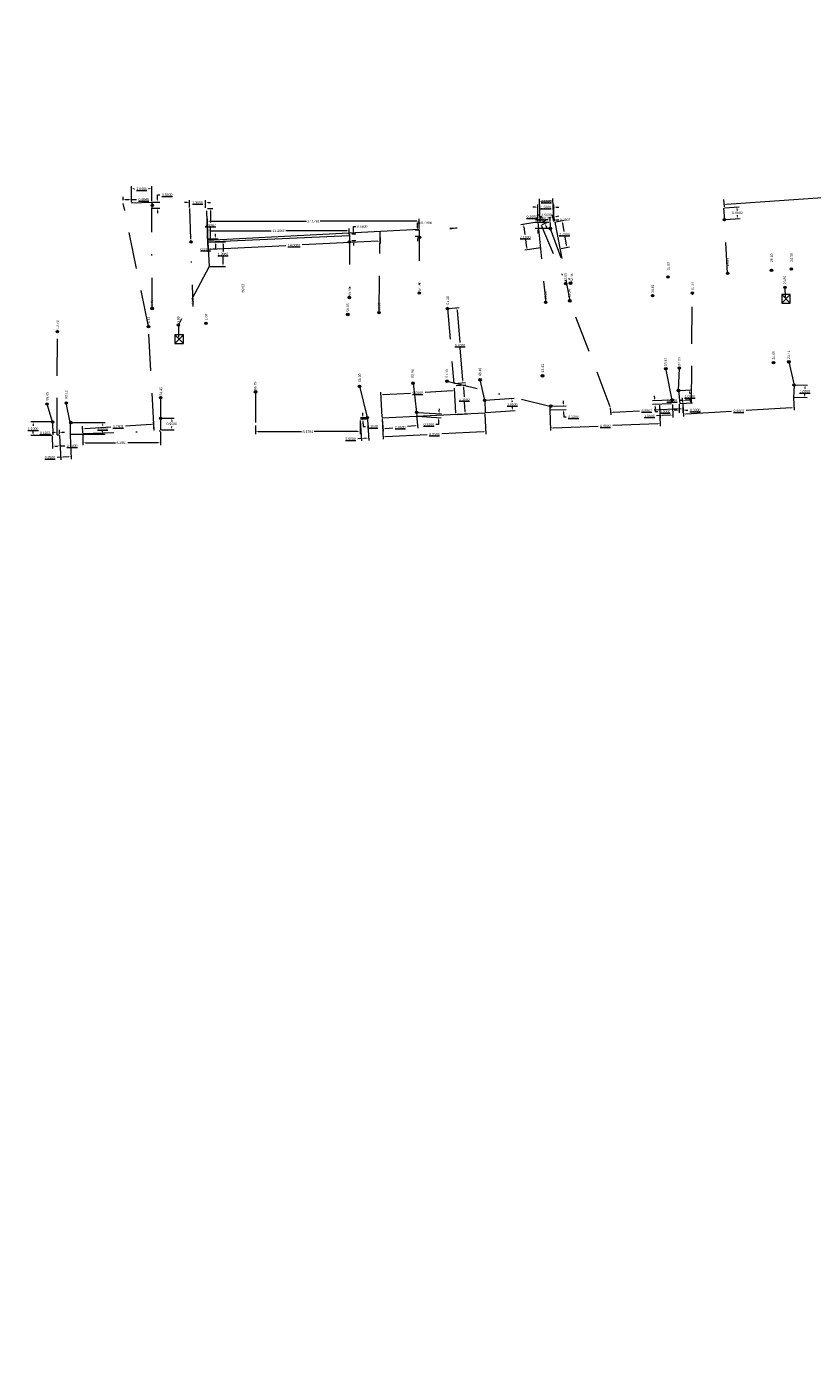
# Model space of a CAD drawing. Header units: inches. Extents: x 0 to 191500, y 0 to 342750.
# Tile 397 of 547: x 187389 to 187453, y 333326 to 333433. Entities that reach past the tile are written whole.
import ezdxf
from ezdxf.enums import TextEntityAlignment as Align

# ---------------------------------------------------------------- set-up
doc = ezdxf.new("R2010")
doc.units = ezdxf.units.IN
doc.header["$MEASUREMENT"] = 0
for name, pattern in [('RI-HWA_HUISAANSLUITING', [4.8, 3, -1.8]), ('RI-HWA_KOLKAANSLUITING', [4.3, 2.5, -1.8]), ('RI-VWA_HUISAANSLUITING', [6.1, 2.5, -1.8, 0, -1.8])]:
    doc.linetypes.add(name, pattern=pattern)
doc.layers.get('0').update_dxf_attribs({"lineweight": 20})
for name, color, linetype, lineweight in [('ECW', 150, 'Continuous', 20), ('N-WE-RI-HWA-MAATVOERING-T25', 151, 'Continuous', 20), ('N-WE-RI-HWA_HUISAANSLUITING', 150, 'RI-HWA_HUISAANSLUITING', 20), ('N-WE-RI-HWA_KOLK-S', 150, 'Continuous', 20), ('N-WE-RI-HWA_KOLKAANSLUITING', 150, 'RI-HWA_KOLKAANSLUITING', 20), ('N-WE-RI-INLAAT', 7, 'Continuous', 20), ('N-WE-RI-VWA-MAATVOERING-T25', 30, 'Continuous', 20), ('N-WE-RI-VWA_HUISAANSLUITING', 20, 'RI-VWA_HUISAANSLUITING', 20), ('N-WE-RI-VWA_RIOOLPUT_ONTSTOPPINGSPUT-G', 30, 'Continuous', 20)]:
    doc.layers.add(name, color=color, linetype=linetype, lineweight=lineweight)
doc.styles.add('Style-INTL_ISO', font='INTL_ISO.shx')
doc.styles.add('Style-INTL_ISO_1', font='INTL_ISO.shx')
doc.styles.add('Style-INTL_ISO_2', font='INTL_ISO.shx')
picture_1 = doc.add_image_def('image1.ecw', size_in_pixel=(220000, 285000))

# ---------------------------------------------------------------- blocks, each defined once
blk = doc.blocks.new('A$C2C270354')
h = blk.add_hatch(color=256)
h.dxf.hatch_style = 1
edge = h.paths.add_edge_path()
edge.add_arc((0, 0), 0.1, 0, 360)
blk.add_circle((0, 0), 0.1)

msp = doc.modelspace()

# ---------------------------------------------------------------- linework, layer by layer
at = {"layer": 'N-WE-RI-HWA-MAATVOERING-T25'}
for p, q in [((187396.57241, 333419.36951), (187396.57241, 333419.64135)), ((187396.77241, 333419.44135), (187397.057, 333419.44135)), ((187397.257, 333419.22344), (187397.257, 333419.64135)), ((187397.257, 333419.44135), (187397.657, 333419.44135)), ((187430.029, 333418.81851), (187429.829, 333418.81851)), ((187430.229, 333417.66144), (187430.229, 333419.01851)), ((187431.529, 333417.66144), (187431.529, 333419.01851)), ((187431.729, 333418.81851), (187431.929, 333418.81851)), ((187430.16029, 333417.58189), (187428.86066, 333417.39075)), ((187429.08764, 333417.22198), (187429.17896, 333416.60103)), ((187431.24567, 333417.96088), (187431.05008, 333417.91909)), ((187431.51449, 333417.65991), (187431.39946, 333418.19826)), ((187431.61228, 333417.68081), (187431.49726, 333418.21915)), ((187431.69982, 333417.61045), (187432.37527, 333417.7424)), ((187431.73463, 333418.06536), (187431.93022, 333418.10715)), ((187432.21733, 333417.50776), (187432.3469, 333416.84446)), ((187403.41715, 333416.19094), (187403.46495, 333415.18951)), ((187403.47947, 333416.25168), (187404.27941, 333416.25168)), ((187404.07941, 333416.45168), (187404.07941, 333416.65168)), ((187417.40124, 333416.85834), (187417.44903, 333415.8569)), ((187429.33501, 333415.54007), (187429.24368, 333416.16103)), ((187432.56243, 333415.74115), (187432.43285, 333416.40446)), ((187403.51344, 333416.004), (187404.27941, 333416.004)), ((187403.51344, 333416.004), (187404.88762, 333416.004)), ((187403.65518, 333415.39882), (187409.77602, 333415.69094)), ((187404.07941, 333415.404), (187403.87941, 333415.404)), ((187404.07941, 333415.804), (187404.07941, 333415.404)), ((187404.68762, 333415.804), (187404.68762, 333415.22568)), ((187417.23972, 333416.04714), (187411.11888, 333415.75502)), ((187430.46587, 333415.50425), (187429.16624, 333415.3131)), ((187432.12161, 333415.45126), (187432.79706, 333415.58321)), ((187403.62948, 333414.00737), (187404.88762, 333414.00737)), ((187404.68762, 333414.20737), (187404.68762, 333414.78568)), ((187422.97113, 333410.59229), (187423.85631, 333410.66551)), ((187423.67348, 333410.4497), (187423.89022, 333407.8294)), ((187424.14337, 333404.7691), (187423.92662, 333407.3894)), ((187423.47399, 333404.51305), (187424.35917, 333404.58627)), ((187423.59675, 333404.34982), (187424.39489, 333404.39729)), ((187417.59124, 333401.77734), (187417.48176, 333403.79357)), ((187417.69231, 333403.60471), (187419.89296, 333403.7242)), ((187423.28408, 333403.90832), (187421.08343, 333403.78883)), ((187423.58241, 333402.10264), (187423.47294, 333404.11887)), ((187424.20712, 333404.18577), (187424.25193, 333403.43249)), ((187441.97433, 333403.13405), (187441.69888, 333403.12038)), ((187441.98256, 333402.96836), (187441.96441, 333403.3338)), ((187442.47157, 333403.15873), (187442.17409, 333403.14397)), ((187442.67955, 333403.00296), (187442.66141, 333403.3684)), ((187423.73628, 333402.00397), (187424.53442, 333402.05144)), ((187424.3229, 333402.23921), (187424.2781, 333402.99249)), ((187436.10953, 333402.54465), (187436.13762, 333401.9651)), ((187436.3277, 333402.17455), (187438.47262, 333402.27851)), ((187441.808, 333402.44017), (187439.66309, 333402.33621)), ((187441.98936, 333402.82964), (187442.01745, 333402.25008)), ((187393.31195, 333400.50733), (187393.28057, 333401.04501)), ((187393.49188, 333400.857), (187395.58215, 333400.97902)), ((187398.86289, 333401.17054), (187396.77262, 333401.04852)), ((187399.08228, 333400.84417), (187399.05089, 333401.38185)), ((187391.03356, 333400.52041), (187390.83382, 333400.51029)), ((187391.23946, 333400.40908), (187391.22319, 333400.73027)), ((187391.24297, 333400.33973), (187391.426, 333400.349)), ((187391.42249, 333400.41836), (187391.40622, 333400.73954)), ((187391.61608, 333400.54992), (187391.81582, 333400.56003)), ((187399.08633, 333400.77485), (187399.1089, 333400.73301))]:
    msp.add_line(p, q, dxfattribs=at)
for points in [[(187396.77241, 333419.47469), (187396.77241, 333419.40802), (187396.57241, 333419.44135)], [(187397.057, 333419.47469), (187397.057, 333419.40802), (187397.257, 333419.44135)], [(187430.029, 333418.85185), (187430.029, 333418.78518), (187430.229, 333418.81851)], [(187431.729, 333418.85185), (187431.729, 333418.78518), (187431.529, 333418.81851)], [(187429.12061, 333417.22683), (187429.05466, 333417.21713), (187429.05853, 333417.41985)], [(187431.2387, 333417.99348), (187431.25263, 333417.92828), (187431.44125, 333418.00267)], [(187431.72767, 333418.09795), (187431.7416, 333418.03276), (187431.53905, 333418.02357)], [(187432.25004, 333417.51415), (187432.18461, 333417.50137), (187432.17898, 333417.70405)], [(187404.04608, 333416.45168), (187404.11274, 333416.45168), (187404.07941, 333416.25168)], [(187417.23813, 333416.08044), (187417.24131, 333416.01385), (187417.43949, 333416.05668)], [(187403.6536, 333415.43211), (187403.65677, 333415.36552), (187403.45541, 333415.38928)], [(187404.04608, 333415.804), (187404.11274, 333415.804), (187404.07941, 333416.004)], [(187404.65429, 333415.804), (187404.72095, 333415.804), (187404.68762, 333416.004)], [(187429.36799, 333415.54492), (187429.30203, 333415.53522), (187429.36411, 333415.3422)], [(187432.59514, 333415.74754), (187432.52972, 333415.73476), (187432.60078, 333415.54486)], [(187404.65429, 333414.20737), (187404.72095, 333414.20737), (187404.68762, 333414.00737)], [(187423.7067, 333410.45245), (187423.64026, 333410.44695), (187423.65699, 333410.64902)], [(187424.17659, 333404.77185), (187424.11015, 333404.76635), (187424.15985, 333404.56978)], [(187424.2404, 333404.18775), (187424.17385, 333404.18379), (187424.19525, 333404.38542)], [(187417.6905, 333403.638), (187417.69412, 333403.57143), (187417.49261, 333403.59387)], [(187423.28227, 333403.9416), (187423.28588, 333403.87503), (187423.48378, 333403.91916)], [(187442.17243, 333403.17726), (187442.17574, 333403.11067), (187441.97433, 333403.13405)], [(187442.46992, 333403.19203), (187442.47322, 333403.12544), (187442.67132, 333403.16865)], [(187424.35618, 333402.24119), (187424.28963, 333402.23723), (187424.33478, 333402.03956)], [(187436.32609, 333402.20784), (187436.32932, 333402.14125), (187436.12794, 333402.16486)], [(187441.80639, 333402.47346), (187441.80962, 333402.40687), (187442.00777, 333402.44985)], [(187398.86095, 333401.20382), (187398.86483, 333401.13726), (187399.06255, 333401.18219)], [(187391.03188, 333400.5537), (187391.03525, 333400.48711), (187391.23331, 333400.53052)], [(187391.61439, 333400.58321), (187391.61776, 333400.51662), (187391.41633, 333400.5398)], [(187393.48994, 333400.89028), (187393.49382, 333400.82373), (187393.29222, 333400.84535)]]:
    msp.add_solid(points, dxfattribs=at)
at = {"layer": 'N-WE-RI-HWA_HUISAANSLUITING'}
for p, q in [((187398.63876, 333409.12475), (187396.59051, 333419.12002)), ((187431.6132, 333417.59709), (187432.81956, 333411.21362)), ((187417.34872, 333410.24839), (187417.44298, 333416.78572)), ((187403.444, 333416.004), (187403.56003, 333414.00737)), ((187403.56003, 333414.00737), (187401.06789, 333409.25623)), ((187442.68299, 333402.9336), (187442.76546, 333411.83783)), ((187436.10617, 333402.61401), (187432.81956, 333411.21362)), ((187391.24297, 333400.33973), (187391.24453, 333408.72121)), ((187399.1089, 333400.73301), (187398.63603, 333409.12124))]:
    msp.add_line(p, q, dxfattribs=at)
msp.add_lwpolyline([(187430.229, 333417.592), (187430.87169, 333411.08825), (187430.87167, 333411.08829)], dxfattribs=at)
at = {"layer": 'N-WE-RI-HWA_KOLK-S'}
for p, q in [((187450.01772, 333411.71807), (187450.01622, 333411.02162)), ((187450.01622, 333411.02162), (187450.71417, 333411.71658)), ((187450.01622, 333411.02162), (187450.71267, 333411.02013)), ((187450.01772, 333411.71807), (187450.71267, 333411.02013)), ((187450.71417, 333411.71658), (187450.01772, 333411.71807)), ((187450.71267, 333411.02013), (187450.71417, 333411.71658)), ((187400.78461, 333408.45096), (187400.78311, 333407.75451)), ((187400.78311, 333407.75451), (187401.48106, 333408.44946)), ((187400.78311, 333407.75451), (187401.47956, 333407.75301)), ((187400.78461, 333408.45096), (187401.47956, 333407.75301)), ((187401.48106, 333408.44946), (187400.78461, 333408.45096)), ((187401.47956, 333407.75301), (187401.48106, 333408.44946))]:
    msp.add_line(p, q, dxfattribs=at)
at = {"layer": 'N-WE-RI-HWA_KOLKAANSLUITING'}
for p, q in [((187450.27809, 333412.30034), (187450.28497, 333411.50037)), ((187422.90192, 333410.58656), (187423.40478, 333404.50732)), ((187401.06789, 333409.25623), (187401.07647, 333408.25626))]:
    msp.add_line(p, q, dxfattribs=at)
at = {"layer": 'N-WE-RI-VWA-MAATVOERING-T25'}
for p, q in [((187397.257, 333419.22344), (187397.257, 333420.50463)), ((187398.90557, 333419.29215), (187398.90557, 333420.50463)), ((187445.53119, 333419.04673), (187464.94227, 333420.39513)), ((187397.457, 333420.30463), (187397.50986, 333420.30463)), ((187398.70557, 333420.30463), (187398.65271, 333420.30463)), ((187399.36277, 333419.42271), (187399.36277, 333419.82271)), ((187399.36277, 333419.82271), (187399.56277, 333419.82271)), ((187401.97166, 333418.77631), (187401.97166, 333419.37919)), ((187403.27162, 333418.76581), (187403.27162, 333419.37919)), ((187430.42716, 333417.61983), (187430.35688, 333419.47868)), ((187430.56429, 333419.28638), (187431.26379, 333419.31283)), ((187431.52638, 333417.66139), (187431.45609, 333419.52024)), ((187445.30373, 333419.4351), (187445.34553, 333418.83335)), ((187398.97501, 333419.22271), (187399.56277, 333419.22271)), ((187398.97821, 333418.72272), (187399.56277, 333418.72272)), ((187399.36277, 333418.52272), (187399.36277, 333418.32272)), ((187401.77166, 333419.17919), (187401.57166, 333419.17919)), ((187403.42864, 333418.70267), (187403.8735, 333418.70267)), ((187403.47162, 333419.17919), (187403.67162, 333419.17919)), ((187403.6735, 333418.50267), (187403.6735, 333417.57333)), ((187445.35972, 333418.74595), (187446.57599, 333418.8427)), ((187446.39248, 333418.62747), (187446.39837, 333418.55334)), ((187403.42505, 333416.21533), (187403.42505, 333417.87672)), ((187403.62505, 333417.67672), (187411.44997, 333417.67672)), ((187420.40313, 333417.67672), (187412.57821, 333417.67672)), ((187415.26391, 333416.84569), (187415.26391, 333417.24569)), ((187415.26391, 333417.24569), (187415.46391, 333417.24569)), ((187420.47005, 333417.14206), (187420.47005, 333417.54206)), ((187420.47005, 333417.54206), (187420.67005, 333417.54206)), ((187420.60313, 333417.08345), (187420.60313, 333417.87672)), ((187431.1599, 333417.57757), (187430.02213, 333417.57757)), ((187430.22213, 333417.77757), (187430.22213, 333418.17757)), ((187430.22213, 333418.17757), (187430.42213, 333418.17757)), ((187430.53071, 333418.03848), (187430.33071, 333418.03848)), ((187430.49276, 333417.57972), (187430.88071, 333417.76009)), ((187430.61503, 333417.85713), (187430.53071, 333418.03848)), ((187430.57708, 333417.39836), (187430.96503, 333417.57873)), ((187431.02935, 333417.78036), (187430.82935, 333417.78036)), ((187430.86799, 333417.31306), (187430.95231, 333417.1317)), ((187431.22935, 333417.64702), (187431.22935, 333417.98036)), ((187431.529, 333417.66144), (187431.529, 333417.98036)), ((187431.729, 333417.78036), (187431.93374, 333417.78036)), ((187445.43505, 333417.79894), (187446.65132, 333417.89569)), ((187446.43609, 333418.0792), (187446.43019, 333418.15334)), ((187403.42505, 333416.14588), (187420.60313, 333417.01401)), ((187403.444, 333416.07344), (187403.444, 333417.08879)), ((187403.444, 333416.004), (187414.93248, 333416.51852)), ((187403.644, 333416.88879), (187408.60407, 333416.88879)), ((187403.6735, 333416.204), (187403.6735, 333417.13333)), ((187414.73248, 333416.88879), (187409.77242, 333416.88879)), ((187414.93248, 333416.58797), (187414.93248, 333417.08879)), ((187415.1436, 333416.64569), (187415.46391, 333416.64569)), ((187415.1436, 333416.09569), (187415.46391, 333416.09569)), ((187420.61853, 333416.94206), (187420.27005, 333416.94206)), ((187420.63204, 333416.44224), (187420.27005, 333416.44224)), ((187420.47005, 333416.24224), (187420.47005, 333416.04224)), ((187431.16666, 333417.07762), (187430.02213, 333417.07762)), ((187430.22213, 333416.87762), (187430.22213, 333416.67762)), ((187403.51344, 333416.004), (187403.8735, 333416.004)), ((187415.26391, 333415.89569), (187415.26391, 333415.69569)), ((187451.0752, 333404.39968), (187452.10961, 333404.3646)), ((187425.92165, 333403.14097), (187428.31353, 333403.32496)), ((187441.05707, 333403.15567), (187439.52255, 333403.09239)), ((187439.71414, 333403.30046), (187439.7059, 333403.50029)), ((187441.70536, 333403.94466), (187442.73356, 333403.99375)), ((187442.54333, 333403.78444), (187442.54832, 333403.67981)), ((187442.57433, 333403.13518), (187442.56933, 333403.23981)), ((187450.97578, 333403.33327), (187451.03167, 333402.33612)), ((187451.0413, 333403.40026), (187452.07572, 333403.36517)), ((187451.88261, 333403.57184), (187451.88532, 333403.65167)), ((187451.90295, 333404.17149), (187451.90024, 333404.09167)), ((187416.03421, 333401.92004), (187416.03169, 333402.12002)), ((187417.595, 333401.708), (187425.93481, 333402.12035)), ((187420.46523, 333402.15389), (187422.41243, 333402.03587)), ((187422.2249, 333402.24761), (187422.237, 333402.44724)), ((187425.93824, 333402.05099), (187426.01997, 333400.39801)), ((187425.99835, 333402.14391), (187428.39022, 333402.3279)), ((187428.12946, 333403.11021), (187428.13554, 333403.03109)), ((187428.17547, 333402.51198), (187428.16939, 333402.59109)), ((187431.19993, 333402.3829), (187431.26751, 333400.69812)), ((187431.2826, 333402.67194), (187432.51394, 333402.69149)), ((187431.28736, 333402.37198), (187432.5187, 333402.39153)), ((187432.31079, 333402.88829), (187432.30762, 333403.08827)), ((187432.3219, 333402.18838), (187432.32805, 333401.80102)), ((187441.06943, 333402.85592), (187439.53491, 333402.79265)), ((187439.74298, 333402.60106), (187439.75812, 333402.23396)), ((187439.75812, 333402.23396), (187439.95812, 333402.23396)), ((187440.09278, 333402.73961), (187440.16036, 333401.05483)), ((187440.09329, 333402.73963), (187440.14271, 333401.69857)), ((187441.14211, 333402.78942), (187441.19153, 333401.74836)), ((187441.49802, 333402.33551), (187441.29807, 333402.33121)), ((187441.68757, 333402.82311), (187441.70229, 333402.13987)), ((187441.75544, 333402.89585), (187442.78364, 333402.94495)), ((187441.9875, 333402.82957), (187442.00222, 333402.14633)), ((187441.98989, 333402.82966), (187442.04577, 333401.83251)), ((187442.19786, 333402.35059), (187442.39782, 333402.3549)), ((187442.23427, 333402.04339), (187445.93229, 333402.25064)), ((187450.82079, 333402.52462), (187447.12277, 333402.31736)), ((187390.79099, 333401.38965), (187389.08092, 333401.38965)), ((187389.28092, 333401.18965), (187389.28092, 333401.05965)), ((187392.34249, 333401.33913), (187395.11423, 333401.34501)), ((187394.91465, 333401.14459), (187394.91477, 333401.08959)), ((187399.70187, 333401.707), (187400.72915, 333401.707)), ((187400.52915, 333401.507), (187400.52915, 333401.43411)), ((187400.52915, 333400.957), (187400.52915, 333401.02988)), ((187407.3256, 333401.08554), (187407.3256, 333400.40232)), ((187415.804, 333401.51756), (187415.804, 333400.40232)), ((187415.80836, 333401.51769), (187415.91367, 333399.84263)), ((187416.33212, 333401.72377), (187415.83673, 333401.71754)), ((187416.33338, 333401.62377), (187415.83799, 333401.61755)), ((187416.04049, 333401.42008), (187416.04539, 333401.02985)), ((187416.04539, 333401.02985), (187416.24539, 333401.02985)), ((187416.40718, 333401.55534), (187416.51248, 333399.88028)), ((187417.59843, 333401.63864), (187417.68016, 333399.98566)), ((187417.60125, 333401.63884), (187417.69167, 333400.63874)), ((187420.2631, 333401.07205), (187419.66322, 333401.01781)), ((187420.38988, 333401.89097), (187420.4803, 333400.89087)), ((187420.44647, 333401.84445), (187422.39368, 333401.72644)), ((187422.16057, 333401.18614), (187421.96057, 333401.18614)), ((187422.18195, 333401.53891), (187422.16057, 333401.18614)), ((187431.45934, 333400.90598), (187435.11069, 333401.05244)), ((187432.32805, 333401.80102), (187432.52805, 333401.80102)), ((187439.95251, 333401.24665), (187436.30116, 333401.10019)), ((187440.13323, 333401.89835), (187439.8636, 333401.88555)), ((187440.98227, 333401.93865), (187440.333, 333401.90783)), ((187390.79099, 333400.28965), (187389.08092, 333400.28965)), ((187389.28092, 333400.48965), (187389.28092, 333400.61965)), ((187390.82847, 333400.26076), (187390.86105, 333399.22331)), ((187391.42818, 333400.27959), (187391.46075, 333399.24214)), ((187391.42927, 333400.27963), (187391.52129, 333398.32543)), ((187392.27833, 333400.31961), (187392.37035, 333398.36541)), ((187392.3445, 333400.38913), (187395.11624, 333400.39501)), ((187393.316, 333400.36856), (187393.316, 333399.49764)), ((187394.91582, 333400.59459), (187394.9157, 333400.64959)), ((187399.6121, 333400.59033), (187399.6121, 333399.49764)), ((187399.70187, 333400.757), (187400.72915, 333400.757)), ((187407.5256, 333400.60232), (187411.04993, 333400.60232)), ((187415.604, 333400.60232), (187412.07967, 333400.60232)), ((187415.90112, 333400.04224), (187415.62983, 333400.02518)), ((187416.30033, 333400.06733), (187416.10072, 333400.05479)), ((187417.87004, 333400.19529), (187421.24495, 333400.36216)), ((187417.87285, 333400.85594), (187418.47274, 333400.91018)), ((187425.81034, 333400.58789), (187422.43543, 333400.42102)), ((187391.05467, 333399.42949), (187391.25457, 333399.43577)), ((187391.45448, 333399.44204), (187391.85428, 333399.45459)), ((187393.516, 333399.69764), (187395.96766, 333399.69764)), ((187399.4121, 333399.69764), (187396.96043, 333399.69764)), ((187391.51188, 333398.52521), (187391.24128, 333398.51247)), ((187392.16116, 333398.55578), (187391.71166, 333398.53462))]:
    msp.add_line(p, q, dxfattribs=at)
for points in [[(187397.457, 333420.33796), (187397.457, 333420.2713), (187397.257, 333420.30463)], [(187398.70557, 333420.33796), (187398.70557, 333420.2713), (187398.90557, 333420.30463)], [(187399.32944, 333419.42271), (187399.3961, 333419.42271), (187399.36277, 333419.22271)], [(187430.56303, 333419.31969), (187430.56555, 333419.25307), (187430.36444, 333419.27883)], [(187431.26253, 333419.34614), (187431.26505, 333419.27952), (187431.46365, 333419.32039)], [(187399.32944, 333418.52272), (187399.3961, 333418.52272), (187399.36277, 333418.72272)], [(187401.77166, 333419.21253), (187401.77166, 333419.14586), (187401.97166, 333419.17919)], [(187403.47162, 333419.21253), (187403.47162, 333419.14586), (187403.27162, 333419.17919)], [(187403.64016, 333418.50267), (187403.70683, 333418.50267), (187403.6735, 333418.70267)], [(187445.52888, 333419.07999), (187445.5335, 333419.01348), (187445.33167, 333419.03287)], [(187446.42571, 333418.63012), (187446.35925, 333418.62483), (187446.37662, 333418.82684)], [(187403.62505, 333417.71006), (187403.62505, 333417.64339), (187403.42505, 333417.67672)], [(187420.40313, 333417.71006), (187420.40313, 333417.64339), (187420.60313, 333417.67672)], [(187430.1888, 333417.77757), (187430.25547, 333417.77757), (187430.22213, 333417.57757)], [(187430.64526, 333417.87118), (187430.5848, 333417.84307), (187430.69935, 333417.67577)], [(187430.89822, 333417.32711), (187430.83776, 333417.299), (187430.78367, 333417.49441)], [(187431.02935, 333417.81369), (187431.02935, 333417.74702), (187431.22935, 333417.78036)], [(187431.729, 333417.81369), (187431.729, 333417.74702), (187431.529, 333417.78036)], [(187446.46932, 333418.08185), (187446.40286, 333418.07656), (187446.45195, 333417.87983)], [(187403.644, 333416.92212), (187403.644, 333416.85546), (187403.444, 333416.88879)], [(187403.64016, 333416.204), (187403.70683, 333416.204), (187403.6735, 333416.004)], [(187414.73248, 333416.92212), (187414.73248, 333416.85546), (187414.93248, 333416.88879)], [(187415.23057, 333416.84569), (187415.29724, 333416.84569), (187415.26391, 333416.64569)], [(187415.23057, 333415.89569), (187415.29724, 333415.89569), (187415.26391, 333416.09569)], [(187420.43671, 333417.14206), (187420.50338, 333417.14206), (187420.47005, 333416.94206)], [(187420.43671, 333416.24224), (187420.50338, 333416.24224), (187420.47005, 333416.44224)], [(187430.1888, 333416.87762), (187430.25547, 333416.87762), (187430.22213, 333417.07762)], [(187451.86963, 333404.17262), (187451.93626, 333404.17036), (187451.90973, 333404.37138)], [(187428.16269, 333403.11277), (187428.09622, 333403.10765), (187428.11412, 333403.30962)], [(187439.74744, 333403.30183), (187439.68083, 333403.29909), (187439.72238, 333403.10063)], [(187442.57662, 333403.78603), (187442.51003, 333403.78285), (187442.53379, 333403.98421)], [(187442.60762, 333403.13677), (187442.54103, 333403.13359), (187442.58387, 333402.93541)], [(187451.8493, 333403.57297), (187451.91592, 333403.57071), (187451.87583, 333403.37195)], [(187422.19163, 333402.24962), (187422.25817, 333402.24559), (187422.2128, 333402.04797)], [(187428.20871, 333402.51453), (187428.14224, 333402.50942), (187428.19081, 333402.31257)], [(187432.34412, 333402.88882), (187432.27747, 333402.88776), (187432.31397, 333402.68832)], [(187432.35523, 333402.18891), (187432.28857, 333402.18785), (187432.31873, 333402.38835)], [(187439.77628, 333402.60243), (187439.70967, 333402.59968), (187439.73474, 333402.80089)], [(187441.49731, 333402.36884), (187441.49874, 333402.30219), (187441.69798, 333402.33982)], [(187442.19714, 333402.38392), (187442.19858, 333402.31727), (187441.99791, 333402.34628)], [(187442.2324, 333402.07667), (187442.23613, 333402.01011), (187442.03458, 333402.0322)], [(187450.81893, 333402.5579), (187450.82266, 333402.49134), (187451.02048, 333402.53581)], [(187389.24759, 333401.18965), (187389.31425, 333401.18965), (187389.28092, 333401.38965)], [(187394.94798, 333401.14466), (187394.88132, 333401.14452), (187394.91423, 333401.34459)], [(187400.49582, 333401.507), (187400.56248, 333401.507), (187400.52915, 333401.707)], [(187416.06754, 333401.92046), (187416.00087, 333401.91962), (187416.03672, 333401.72006)], [(187416.07382, 333401.4205), (187416.00716, 333401.41966), (187416.03797, 333401.62006)], [(187420.2601, 333401.10525), (187420.2661, 333401.03885), (187420.46229, 333401.09006)], [(187422.14867, 333401.54092), (187422.21522, 333401.53689), (187422.19405, 333401.73854)], [(187439.95117, 333401.27996), (187439.95384, 333401.21335), (187440.15235, 333401.25467)], [(187440.33142, 333401.94113), (187440.33458, 333401.87454), (187440.13323, 333401.89835)], [(187440.98069, 333401.97195), (187440.98385, 333401.90535), (187441.18205, 333401.94813)], [(187389.24759, 333400.48965), (187389.31425, 333400.48965), (187389.28092, 333400.28965)], [(187394.94915, 333400.59466), (187394.88249, 333400.59452), (187394.91624, 333400.39459)], [(187400.49582, 333400.957), (187400.56248, 333400.957), (187400.52915, 333400.757)], [(187407.5256, 333400.63565), (187407.5256, 333400.56898), (187407.3256, 333400.60232)], [(187415.604, 333400.63565), (187415.604, 333400.56898), (187415.804, 333400.60232)], [(187416.09863, 333400.08805), (187416.10282, 333400.02152), (187415.90112, 333400.04224)], [(187416.29824, 333400.1006), (187416.30242, 333400.03407), (187416.49994, 333400.07988)], [(187417.86839, 333400.22858), (187417.87168, 333400.162), (187417.67028, 333400.18541)], [(187417.86985, 333400.88914), (187417.87585, 333400.82274), (187417.67367, 333400.83793)], [(187425.80869, 333400.62118), (187425.81198, 333400.55459), (187426.01009, 333400.59776)], [(187431.458, 333400.93928), (187431.46067, 333400.87267), (187431.2595, 333400.89796)], [(187391.05363, 333399.46281), (187391.05572, 333399.39617), (187390.85477, 333399.42321)], [(187391.25353, 333399.46908), (187391.25562, 333399.40245), (187391.45448, 333399.44204)], [(187393.516, 333399.73097), (187393.516, 333399.6643), (187393.316, 333399.69764)], [(187399.4121, 333399.73097), (187399.4121, 333399.6643), (187399.6121, 333399.69764)], [(187391.71009, 333398.56791), (187391.71323, 333398.50132), (187391.51188, 333398.52521)], [(187392.15959, 333398.58908), (187392.16273, 333398.52249), (187392.36094, 333398.56519)]]:
    msp.add_solid(points, dxfattribs=at)
at = {"layer": 'N-WE-RI-VWA_HUISAANSLUITING'}
for p, q in [((187397.257, 333419.154), (187398.90557, 333419.22271)), ((187398.90557, 333419.22271), (187398.90876, 333418.72272)), ((187398.93309, 333410.58744), (187398.90876, 333418.72272)), ((187401.97166, 333418.70687), (187402.22841, 333410.74125)), ((187403.444, 333416.004), (187403.35919, 333418.70267)), ((187445.2905, 333418.74045), (187445.36583, 333417.79344)), ((187430.50994, 333417.35844), (187432.49169, 333412.61138)), ((187431.22935, 333417.57757), (187431.2361, 333417.07762)), ((187445.62325, 333413.45251), (187445.36583, 333417.79344)), ((187414.93678, 333416.65725), (187414.93678, 333411.48385)), ((187420.61358, 333416.9476), (187420.61358, 333411.84988)), ((187423.24311, 333417.08208), (187423.09332, 333417.07414)), ((187423.09332, 333417.07414), (187423.24312, 333417.08198)), ((187423.3929, 333417.09001), (187423.24311, 333417.08208)), ((187423.5427, 333417.09766), (187423.3929, 333417.09001)), ((187423.6925, 333417.1055), (187423.5427, 333417.09766)), ((187431.2361, 333417.07762), (187432.88102, 333412.64402)), ((187441.12646, 333403.15853), (187440.6154, 333405.70149)), ((187441.63599, 333403.94134), (187441.71311, 333405.7605)), ((187450.59193, 333406.26579), (187451.0193, 333404.38094)), ((187415.76052, 333404.28401), (187416.40156, 333401.72464)), ((187420.10416, 333404.53164), (187420.39591, 333402.15809)), ((187422.86433, 333404.6928), (187431.21316, 333402.67084)), ((187425.92165, 333403.14097), (187425.54516, 333404.80224)), ((187451.0193, 333404.38094), (187450.97578, 333403.33327)), ((187399.63242, 333401.707), (187399.63242, 333403.36536)), ((187407.3256, 333403.83068), (187407.3256, 333401.15498)), ((187425.92165, 333403.14097), (187425.94732, 333402.12187)), ((187441.63599, 333403.94134), (187441.75544, 333402.89585)), ((187390.86043, 333401.38965), (187390.40664, 333402.8362)), ((187392.27304, 333401.33898), (187391.97094, 333402.92913)), ((187431.21316, 333402.67084), (187431.21364, 333402.37489)), ((187390.86043, 333401.38965), (187390.87832, 333400.33667)), ((187392.29523, 333401.33155), (187392.27833, 333400.31961)), ((187399.63242, 333400.757), (187399.63242, 333401.707)), ((187393.316, 333400.438), (187399.6121, 333400.65978))]:
    msp.add_line(p, q, dxfattribs=at)
msp.add_lwpolyline([(187420.39591, 333402.15809), (187420.40779, 333401.83906), (187420.40779, 333401.83906)], dxfattribs=at)
at = {"layer": 'N-WE-RI-VWA_RIOOLPUT_ONTSTOPPINGSPUT-G'}
for p, q in [((187399.03941, 333419.01233), (187398.85915, 333418.92567)), ((187398.90595, 333419.05912), (187398.99261, 333418.87887)), ((187431.19277, 333417.16775), (187431.27943, 333416.98749)), ((187445.45595, 333417.83677), (187445.2757, 333417.75011)), ((187445.3225, 333417.88356), (187445.40915, 333417.70331)), ((187402.0442, 333416.08383), (187402.13086, 333415.90358)), ((187414.89505, 333416.07614), (187414.98171, 333415.89588)), ((187420.72271, 333416.40797), (187420.54246, 333416.32131)), ((187420.58926, 333416.45477), (187420.67591, 333416.27451)), ((187431.32623, 333417.12095), (187431.14598, 333417.03429)), ((187402.17766, 333416.03704), (187401.9974, 333415.95038)), ((187415.0285, 333416.02934), (187414.84825, 333415.94268)), ((187451.10943, 333404.42426), (187450.92918, 333404.33761)), ((187450.97597, 333404.47106), (187451.06263, 333404.29081)), ((187426.01178, 333403.1843), (187425.83153, 333403.09764)), ((187425.87832, 333403.23109), (187425.96498, 333403.05084)), ((187441.21658, 333403.20186), (187441.03633, 333403.1152)), ((187441.08313, 333403.24866), (187441.16979, 333403.0684)), ((187441.72612, 333403.98467), (187441.54586, 333403.89802)), ((187441.59266, 333404.03147), (187441.67932, 333403.85122)), ((187420.48603, 333402.20141), (187420.30578, 333402.11476)), ((187420.35258, 333402.24821), (187420.43924, 333402.06796)), ((187431.37272, 333402.71527), (187431.19247, 333402.62862)), ((187431.23927, 333402.76207), (187431.32593, 333402.58182)), ((187390.95056, 333401.43298), (187390.7703, 333401.34633)), ((187390.8171, 333401.47978), (187390.90376, 333401.29953)), ((187392.43261, 333401.38246), (187392.25236, 333401.2958)), ((187392.29916, 333401.42925), (187392.38581, 333401.249)), ((187399.71417, 333401.71838), (187399.53392, 333401.63173)), ((187399.58072, 333401.76518), (187399.66737, 333401.58493)), ((187416.49169, 333401.76797), (187416.31144, 333401.68131)), ((187416.35823, 333401.81477), (187416.44489, 333401.63451))]:
    msp.add_line(p, q, dxfattribs=at)
for centre in [(187398.94928, 333418.969), (187431.2361, 333417.07762), (187445.36583, 333417.79344), (187402.08753, 333415.99371), (187414.93838, 333415.98601), (187420.63259, 333416.36464), (187451.0193, 333404.38094), (187425.92165, 333403.14097), (187441.12646, 333403.15853), (187441.63599, 333403.94134), (187420.39591, 333402.15809), (187431.2826, 333402.67194), (187390.86043, 333401.38965), (187392.34249, 333401.33913), (187399.62405, 333401.67505), (187416.40156, 333401.72464)]:
    msp.add_circle(centre, 0.1, dxfattribs=at)

# ---------------------------------------------------------------- block references
at = {"layer": 'N-WE-RI-INLAAT', "rotation": 0.06357443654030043}
for p in [(187440.79298, 333413.15105), (187445.62325, 333413.45251), (187449.18611, 333413.69231), (187450.78814, 333413.79457), (187420.61358, 333411.84988), (187432.49169, 333412.61138), (187432.88102, 333412.64402), (187442.76546, 333411.83783), (187450.27809, 333412.30034), (187398.93309, 333410.58744), (187414.93678, 333411.48385), (187422.90192, 333410.58656), (187430.87169, 333411.08825), (187432.81956, 333411.21362), (187439.53698, 333411.62954), (187414.80853, 333410.10612), (187417.34872, 333410.24839), (187391.24453, 333408.72121), (187398.63876, 333409.12475), (187401.06789, 333409.25623), (187403.30887, 333409.38932), (187450.59193, 333406.26579), (187440.6154, 333405.70149), (187441.71311, 333405.7605), (187449.3487, 333406.19862), (187415.76052, 333404.28401), (187420.10416, 333404.53164), (187422.86433, 333404.6928), (187425.54516, 333404.80224), (187430.60398, 333405.13104), (187399.63242, 333403.36536), (187407.3256, 333403.83068), (187390.40664, 333402.8362), (187391.97094, 333402.92913)]:
    msp.add_blockref('A$C2C270354', p, dxfattribs=at)

# ---------------------------------------------------------------- texts
at = {"layer": 'N-WE-RI-HWA-MAATVOERING-T25', "style": 'Style-INTL_ISO_1'}
msp.add_text('3.90', height=0.2, rotation=89.9999862, dxfattribs=at).set_placement((187401.1629, 333409.41897))
at = {"layer": 'N-WE-RI-HWA-MAATVOERING-T25', "char_height": 0.2, "attachment_point": 5, "style": 'Style-INTL_ISO_1'}
for s, insert in [('\\A1;\\L0.6846\\l', (187398.24748, 333419.44135)), ('\\A1;\\L1.3000\\l', (187430.879, 333418.81851)), ('\\A1;\\L0.1000\\l', (187430.47389, 333417.91909)), ('\\A1;\\L2.1000\\l', (187429.21132, 333416.38103)), ('\\A1;\\L2.2000\\l', (187432.38988, 333416.62446)), ('\\A1;\\L0.2477\\l', (187403.28417, 333415.404)), ('\\A1;\\L1.9966\\l', (187404.68762, 333415.00568)), ('\\A1;\\L14.0000\\l', (187410.44745, 333415.72298)), ('\\A1;\\L6.1000\\l', (187423.90842, 333407.6094)), ('\\A1;\\L6.0000\\l', (187420.48819, 333403.75652)), ('\\A1;\\L2.3500\\l', (187424.26501, 333403.21249)), ('\\A1;\\L0.6979\\l', (187441.10841, 333403.12038)), ('\\A1;\\L5.8867\\l', (187439.06785, 333402.30736)), ('\\A1;\\L5.7802\\l', (187396.17739, 333401.01377)), ('\\A1;\\L0.1833\\l', (187390.25763, 333400.51029))]:
    msp.add_mtext(s, dxfattribs=dict(at, insert=insert))
at = {"layer": 'N-WE-RI-HWA-MAATVOERING-T25', "char_height": 0.2, "attachment_point": 1, "line_spacing_factor": 1.1}
for s, insert, rotation, style in [('23.85', (187450.17119, 333412.55462), 89.999998, 'Style-INTL_ISO_1'), ('69.03', (187406.2055, 333411.89513), 89.999998, 'Style-INTL_ISO_1'), ('43.29', (187430.76184, 333411.3168), 89.999998, 'Style-INTL_ISO_1'), ('41.34', (187432.68458, 333411.45638), 89.999998, 'Style-INTL_ISO_1'), ('34.61', (187439.44107, 333411.84631), 89.999998, 'Style-INTL_ISO_1'), ('31.37', (187442.66957, 333412.07228), 89.999998, 'Style-INTL_ISO_1'), ('59.35', (187414.71507, 333410.30755), 89.9999862, 'Style-INTL_ISO_1'), ('56.80', (187417.24748, 333410.4057), 89.9999862, 'Style-INTL_ISO_2'), ('51.28', (187422.82772, 333410.90776), 89.999998, 'Style-INTL_ISO_1'), ('13.76', (187391.15352, 333408.92797), 89.999998, 'Style-INTL_ISO_1'), ('6.35', (187398.5564, 333409.3775), 89.999998, 'Style-INTL_ISO_1'), ('1.68', (187403.22188, 333409.62607), 89.999998, 'Style-INTL_ISO_1')]:
    msp.add_mtext(s, dxfattribs=dict(at, insert=insert, rotation=rotation, style=style))
at = {"layer": 'N-WE-RI-VWA-MAATVOERING-T25', "style": 'Style-INTL_ISO'}
for s, rotation, p in [('42.93', 89.9999985, (187432.38204, 333412.77039)), ('60.41', 89.9999923, (187414.84737, 333411.62423)), ('54.72', 89.9999923, (187420.52161, 333412.02071)), ('66.75', 89.9999923, (187407.20188, 333403.97197)), ('74.45', 89.9999985, (187399.55267, 333403.51863))]:
    msp.add_text(s, height=0.2, rotation=rotation, dxfattribs=at).set_placement(p, align=Align.TOP_LEFT)
at = {"layer": 'N-WE-RI-VWA-MAATVOERING-T25', "style": 'Style-INTL_ISO_1'}
msp.add_text('42.45', height=0.2, rotation=89.9999862, dxfattribs=at).set_placement((187433.081, 333412.74407))
at = {"layer": 'N-WE-RI-VWA-MAATVOERING-T25', "char_height": 0.2, "attachment_point": 5, "style": 'Style-INTL_ISO_1'}
for s, insert in [('\\A1;\\L1.6486\\l', (187398.08128, 333420.30463)), ('\\A1;\\L0.5000\\l', (187400.15801, 333419.82271)), ('\\A1;\\L1.1000\\l', (187430.91404, 333419.29961)), ('\\A1;\\L1.3000\\l', (187402.62164, 333419.17919)), ('\\A1;0.9500', (187446.41428, 333418.35334)), ('\\A1;\\L2.6987\\l', (187403.6735, 333417.35333)), ('\\A1;\\L0.2000\\l', (187429.73547, 333418.03848)), ('\\A1;\\L1.0500\\l', (187442.55883, 333403.45981)), ('\\A1;\\L1.0000\\l', (187451.89278, 333403.87167)), ('\\A1;\\L1.0000\\l', (187428.15246, 333402.81109)), ('\\A1;\\L0.3000\\l', (187440.55336, 333402.23396)), ('\\A1;\\L0.3000\\l', (187442.99305, 333402.3549)), ('\\A1;\\L9.0000\\l', (187446.52753, 333402.284)), ('\\A1;\\L0.9500\\l', (187394.91523, 333400.86959)), ('\\A1;\\L0.1000\\l', (187416.82158, 333401.02985)), ('\\A1;\\L2.8000\\l', (187419.06798, 333400.96399)), ('\\A1;\\L0.3100\\l', (187421.38438, 333401.18614)), ('\\A1;\\L0.3000\\l', (187433.12329, 333401.80102)), ('\\A1;\\L8.9000\\l', (187435.70592, 333401.07632)), ('\\A1;\\L1.0500\\l', (187439.28741, 333401.88555)), ('\\A1;\\L1.1000\\l', (187389.28092, 333400.83965)), ('\\A1;\\L0.6000\\l', (187415.0346, 333400.02518)), ('\\A1;\\L8.3500\\l', (187421.84019, 333400.39159)), ('\\A1;\\L0.6000\\l', (187392.44952, 333399.45459)), ('\\A1;\\L0.8500\\l', (187390.64604, 333398.51247))]:
    msp.add_mtext(s, dxfattribs=dict(at, insert=insert))
at = {"layer": 'N-WE-RI-VWA-MAATVOERING-T25', "char_height": 0.2, "attachment_point": 5}
for s, insert in [('\\A1;0.5000', (187430.93693, 333418.17757)), ('\\A1;17.1781', (187412.01409, 333417.67672)), ('\\A1;0.5500', (187415.97871, 333417.24569)), ('\\A1;0.4998', (187421.18539, 333417.54206)), ('\\A1;0.2997', (187432.44888, 333417.78036)), ('\\A1;11.4885', (187409.18824, 333416.88879)), ('\\A1;0.9500', (187400.52915, 333401.232)), ('\\A1;8.4784', (187411.5648, 333400.60232)), ('\\A1;6.2961', (187396.46405, 333399.69764))]:
    msp.add_mtext(s, dxfattribs=dict(at, insert=insert))
at = {"layer": 'N-WE-RI-VWA-MAATVOERING-T25', "char_height": 0.2, "attachment_point": 1, "line_spacing_factor": 1.1, "style": 'Style-INTL_ISO_1'}
for s, insert, rotation in [('26.10', (187449.09932, 333414.35158), 89.999998), ('24.50', (187450.71117, 333414.38228), 89.999998), ('34.52', (187440.73768, 333413.69495), 89.999998), ('29.67', (187445.52616, 333414.02053), 89.999998), ('7.40', (187398.80508, 333410.74448), 89.9999862), ('4.10', (187402.13349, 333410.87968), 89.9999862), ('33.41', (187440.48981, 333405.90739), 89.999992), ('32.30', (187441.60265, 333405.9315), 89.999992), ('24.65', (187449.25681, 333406.45051), 89.999992), ('23.41', (187450.48604, 333406.48777), 89.999992), ('58.30', (187415.67521, 333404.6219), 89.999992), ('53.94', (187419.96233, 333404.97198), 89.999992), ('51.18', (187422.7512, 333404.9786), 89.999992), ('48.49', (187425.43642, 333405.09696), 89.999992), ('43.43', (187430.52222, 333405.39935), 89.999992), ('83.69', (187390.31604, 333403.12847), 89.999992), ('82.12', (187391.8622, 333403.26418), 89.999992)]:
    msp.add_mtext(s, dxfattribs=dict(at, insert=insert, rotation=rotation))

# ---------------------------------------------------------------- pictures from other files: only their frames are drawn
at = {"layer": 'ECW'}
image = msp.add_image(picture_1, insert=(180500, 328500), size_in_units=(11000, 14250), dxfattribs=at)
image.dxf.flags = 7

doc.saveas('drawing.dxf')
